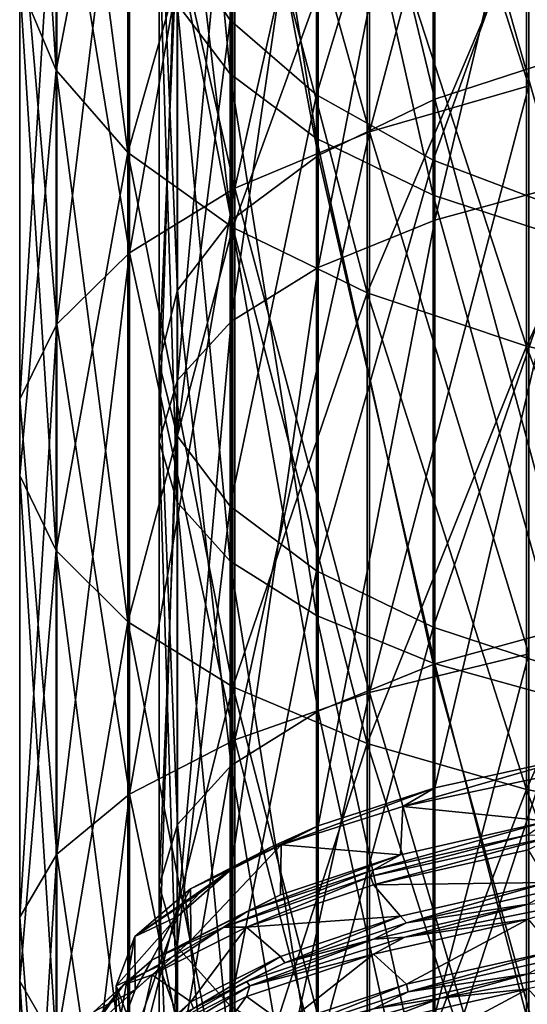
# Model space of a CAD drawing. Header units: millimetres. Extents: x -198 to 325, y 0 to 239.
# Tile 443 of 468: x 135 to 142, y 120 to 134. Entities that reach past the tile are written whole.
import ezdxf

# ---------------------------------------------------------------- set-up
doc = ezdxf.new("R2010")
doc.units = ezdxf.units.MM
doc.header["$LTSCALE"] = 65.185185
for name, color, linetype in [('659', 7, 'CONTINUOUS'), ('660', 7, 'CONTINUOUS'), ('681', 7, 'CONTINUOUS'), ('682', 7, 'CONTINUOUS'), ('694', 7, 'CONTINUOUS'), ('695', 7, 'CONTINUOUS'), ('696', 7, 'CONTINUOUS')]:
    doc.layers.add(name, color=color, linetype=linetype)

msp = doc.modelspace()

# ---------------------------------------------------------------- linework, layer by layer
at = {"layer": '659', "color": 7, "linetype": 'CONTINUOUS', "true_color": 0xe0f2ff}
for points in [[(142.803, 133.239, -0.666), (142.803, 140.957, 2.936), (140.827, 140.214, 4.368), (142.803, 133.239, -0.666)], [(137.247, 140.615, 214.058), (137.247, 133.919, 217.663), (137.985, 132.947, 215.419), (137.247, 140.615, 214.058)], [(137.985, 139.492, 211.886), (137.247, 140.615, 214.058), (137.985, 132.947, 215.419), (137.985, 139.492, 211.886)], [(137.985, 133.689, 16.953), (137.247, 134.813, 14.785), (137.985, 140.208, 20.536), (137.985, 133.689, 16.953)], [(137.985, 133.689, 16.953), (137.985, 140.208, 20.536), (139.185, 139.038, 22.459), (137.985, 133.689, 16.953)], [(140.827, 132.595, 0.814), (140.827, 140.214, 4.368), (139.205, 139.307, 6.116), (140.827, 132.595, 0.814)], [(140.827, 132.595, 0.814), (142.803, 133.239, -0.666), (140.827, 140.214, 4.368), (140.827, 132.595, 0.814)], [(137.985, 139.492, 211.886), (137.985, 132.947, 215.419), (139.185, 132.049, 213.352), (137.985, 139.492, 211.886)], [(139.185, 138.456, 209.884), (137.985, 139.492, 211.886), (139.185, 132.049, 213.352), (139.185, 138.456, 209.884)], [(139.205, 131.81, 2.62), (139.205, 139.307, 6.116), (137.998, 138.273, 8.111), (139.205, 131.81, 2.62)], [(139.205, 131.81, 2.62), (140.827, 132.595, 0.814), (139.205, 139.307, 6.116), (139.205, 131.81, 2.62)], [(142.803, 139.226, 229.927), (142.803, 131.454, 233.411), (140.827, 130.916, 231.887), (142.803, 139.226, 229.927)], [(140.827, 138.585, 228.444), (142.803, 139.226, 229.927), (140.827, 130.916, 231.887), (140.827, 138.585, 228.444)], [(139.185, 132.654, 18.952), (137.985, 133.689, 16.953), (139.185, 139.038, 22.459), (139.185, 132.654, 18.952)], [(139.185, 132.654, 18.952), (139.185, 139.038, 22.459), (140.802, 138.013, 24.145), (139.185, 132.654, 18.952)], [(140.827, 138.585, 228.444), (140.827, 130.916, 231.887), (139.205, 130.259, 230.029), (140.827, 138.585, 228.444)], [(139.205, 137.803, 226.635), (140.827, 138.585, 228.444), (139.205, 130.259, 230.029), (139.205, 137.803, 226.635)], [(139.185, 138.456, 209.884), (139.185, 132.049, 213.352), (140.802, 131.262, 211.539), (139.185, 138.456, 209.884)], [(140.802, 137.547, 208.13), (139.185, 138.456, 209.884), (140.802, 131.262, 211.539), (140.802, 137.547, 208.13)], [(137.998, 130.915, 4.681), (137.998, 138.273, 8.111), (137.254, 137.15, 10.277), (137.998, 130.915, 4.681)], [(137.998, 130.915, 4.681), (139.205, 131.81, 2.62), (137.998, 138.273, 8.111), (137.998, 130.915, 4.681)], [(140.802, 131.746, 20.704), (139.185, 132.654, 18.952), (140.802, 138.013, 24.145), (140.802, 131.746, 20.704)], [(140.802, 131.746, 20.704), (140.802, 138.013, 24.145), (142.773, 137.172, 25.529), (140.802, 131.746, 20.704)], [(139.205, 137.803, 226.635), (139.205, 130.259, 230.029), (137.998, 129.509, 227.907), (139.205, 137.803, 226.635)], [(137.998, 136.91, 224.57), (139.205, 137.803, 226.635), (137.998, 129.509, 227.907), (137.998, 136.91, 224.57)], [(140.802, 137.547, 208.13), (140.802, 131.262, 211.539), (142.773, 130.616, 210.052), (140.802, 137.547, 208.13)], [(142.773, 136.8, 206.691), (140.802, 137.547, 208.13), (142.773, 130.616, 210.052), (142.773, 136.8, 206.691)], [(137.254, 129.942, 6.919), (137.254, 137.15, 10.277), (137, 135.981, 12.531), (137.254, 129.942, 6.919)], [(137.254, 129.942, 6.919), (137.998, 130.915, 4.681), (137.254, 137.15, 10.277), (137.254, 129.942, 6.919)], [(142.773, 131.001, 22.142), (140.802, 131.746, 20.704), (142.773, 137.172, 25.529), (142.773, 131.001, 22.142)], [(137.998, 136.91, 224.57), (137.998, 129.509, 227.907), (137.254, 128.694, 225.604), (137.998, 136.91, 224.57)], [(137.254, 135.94, 222.328), (137.998, 136.91, 224.57), (137.254, 128.694, 225.604), (137.254, 135.94, 222.328)], [(137, 128.93, 9.247), (137.254, 129.942, 6.919), (137, 135.981, 12.531), (137, 128.93, 9.247)], [(137, 128.93, 9.247), (137, 135.981, 12.531), (137.247, 134.813, 14.785), (137, 128.93, 9.247)], [(137.254, 135.94, 222.328), (137.254, 128.694, 225.604), (137, 127.846, 223.208), (137.254, 135.94, 222.328)], [(137, 134.93, 219.996), (137.254, 135.94, 222.328), (137, 127.846, 223.208), (137, 134.93, 219.996)], [(137, 134.93, 219.996), (137, 127.846, 223.208), (137.247, 126.997, 220.812), (137, 134.93, 219.996)], [(137.247, 133.919, 217.663), (137, 134.93, 219.996), (137.247, 126.997, 220.812), (137.247, 133.919, 217.663)], [(137.247, 127.918, 11.576), (137, 128.93, 9.247), (137.247, 134.813, 14.785), (137.247, 127.918, 11.576)], [(137.247, 127.918, 11.576), (137.247, 134.813, 14.785), (137.985, 133.689, 16.953), (137.247, 127.918, 11.576)], [(137.247, 133.919, 217.663), (137.247, 126.997, 220.812), (137.985, 126.179, 218.507), (137.247, 133.919, 217.663)], [(137.985, 132.947, 215.419), (137.247, 133.919, 217.663), (137.985, 126.179, 218.507), (137.985, 132.947, 215.419)], [(137.985, 126.945, 13.815), (137.247, 127.918, 11.576), (137.985, 133.689, 16.953), (137.985, 126.945, 13.815)], [(137.985, 126.945, 13.815), (137.985, 133.689, 16.953), (139.185, 132.654, 18.952), (137.985, 126.945, 13.815)], [(142.803, 125.296, -3.741), (142.803, 133.239, -0.666), (140.827, 132.595, 0.814), (142.803, 125.296, -3.741)], [(137.985, 132.947, 215.419), (137.985, 126.179, 218.507), (139.185, 125.425, 216.383), (137.985, 132.947, 215.419)], [(139.185, 132.049, 213.352), (137.985, 132.947, 215.419), (139.185, 125.425, 216.383), (139.185, 132.049, 213.352)], [(139.185, 126.048, 15.88), (137.985, 126.945, 13.815), (139.185, 132.654, 18.952), (139.185, 126.048, 15.88)], [(139.185, 126.048, 15.88), (139.185, 132.654, 18.952), (140.802, 131.746, 20.704), (139.185, 126.048, 15.88)], [(140.827, 124.756, -2.22), (140.827, 132.595, 0.814), (139.205, 131.81, 2.62), (140.827, 124.756, -2.22)], [(140.827, 124.756, -2.22), (142.803, 125.296, -3.741), (140.827, 132.595, 0.814), (140.827, 124.756, -2.22)], [(139.185, 132.049, 213.352), (139.185, 125.425, 216.383), (140.802, 124.764, 214.521), (139.185, 132.049, 213.352)], [(140.802, 131.262, 211.539), (139.185, 132.049, 213.352), (140.802, 124.764, 214.521), (140.802, 131.262, 211.539)], [(139.205, 124.096, -0.366), (139.205, 131.81, 2.62), (137.998, 130.915, 4.681), (139.205, 124.096, -0.366)], [(139.205, 124.096, -0.366), (140.827, 124.756, -2.22), (139.205, 131.81, 2.62), (139.205, 124.096, -0.366)], [(140.802, 125.262, 17.69), (139.185, 126.048, 15.88), (140.802, 131.746, 20.704), (140.802, 125.262, 17.69)], [(140.802, 125.262, 17.69), (140.802, 131.746, 20.704), (142.773, 131.001, 22.142), (140.802, 125.262, 17.69)], [(140.827, 130.916, 231.887), (142.803, 131.454, 233.411), (140.828, 123.033, 234.808), (140.827, 130.916, 231.887)], [(142.803, 131.454, 233.411), (142.783, 123.462, 236.351), (140.828, 123.033, 234.808), (142.803, 131.454, 233.411)], [(140.802, 131.262, 211.539), (140.802, 124.764, 214.521), (142.773, 124.22, 212.993), (140.802, 131.262, 211.539)], [(142.773, 130.616, 210.052), (140.802, 131.262, 211.539), (142.773, 124.22, 212.993), (142.773, 130.616, 210.052)], [(142.773, 124.617, 19.175), (140.802, 125.262, 17.69), (142.773, 131.001, 22.142), (142.773, 124.617, 19.175)], [(137.998, 123.343, 1.752), (137.998, 130.915, 4.681), (137.254, 129.942, 6.919), (137.998, 123.343, 1.752)], [(137.998, 123.343, 1.752), (139.205, 124.096, -0.366), (137.998, 130.915, 4.681), (137.998, 123.343, 1.752)], [(140.827, 130.916, 231.887), (140.828, 123.033, 234.808), (139.205, 122.505, 232.909), (140.827, 130.916, 231.887)], [(139.205, 130.259, 230.029), (140.827, 130.916, 231.887), (139.205, 122.505, 232.909), (139.205, 130.259, 230.029)], [(139.205, 130.259, 230.029), (139.205, 122.505, 232.909), (137.998, 121.901, 230.741), (139.205, 130.259, 230.029)], [(137.998, 129.509, 227.907), (139.205, 130.259, 230.029), (137.998, 121.901, 230.741), (137.998, 129.509, 227.907)], [(137.254, 122.525, 4.051), (137.254, 129.942, 6.919), (137, 128.93, 9.247), (137.254, 122.525, 4.051)], [(137.254, 122.525, 4.051), (137.998, 123.343, 1.752), (137.254, 129.942, 6.919), (137.254, 122.525, 4.051)], [(137.998, 129.509, 227.907), (137.998, 121.901, 230.741), (137.254, 121.245, 228.387), (137.998, 129.509, 227.907)], [(137.254, 128.694, 225.604), (137.998, 129.509, 227.907), (137.254, 121.245, 228.387), (137.254, 128.694, 225.604)], [(137, 121.675, 6.443), (137.254, 122.525, 4.051), (137, 128.93, 9.247), (137, 121.675, 6.443)], [(137, 121.675, 6.443), (137, 128.93, 9.247), (137.247, 127.918, 11.576), (137, 121.675, 6.443)], [(137.254, 128.694, 225.604), (137.254, 121.245, 228.387), (137, 120.563, 225.939), (137.254, 128.694, 225.604)], [(137.254, 128.694, 225.604), (137, 120.563, 225.939), (137, 127.846, 223.208), (137.254, 128.694, 225.604)], [(137.247, 120.824, 8.835), (137, 121.675, 6.443), (137.247, 127.918, 11.576), (137.247, 120.824, 8.835)], [(137, 127.846, 223.208), (137, 120.563, 225.939), (137.247, 119.879, 223.49), (137, 127.846, 223.208)], [(137.247, 126.997, 220.812), (137, 127.846, 223.208), (137.247, 119.879, 223.49), (137.247, 126.997, 220.812)], [(137.247, 120.824, 8.835), (137.247, 127.918, 11.576), (137.985, 126.945, 13.815), (137.247, 120.824, 8.835)], [(137.247, 126.997, 220.812), (137.247, 119.879, 223.49), (137.985, 119.22, 221.134), (137.247, 126.997, 220.812)], [(137.247, 126.997, 220.812), (137.985, 119.22, 221.134), (137.985, 126.179, 218.507), (137.247, 126.997, 220.812)], [(137.985, 120.006, 11.136), (137.247, 120.824, 8.835), (137.985, 126.945, 13.815), (137.985, 120.006, 11.136)], [(137.985, 120.006, 11.136), (137.985, 126.945, 13.815), (139.185, 126.048, 15.88), (137.985, 120.006, 11.136)], [(137.985, 126.179, 218.507), (137.985, 119.22, 221.134), (139.198, 118.608, 218.945), (137.985, 126.179, 218.507)], [(137.985, 126.179, 218.507), (139.198, 118.608, 218.945), (139.185, 125.425, 216.383), (137.985, 126.179, 218.507)], [(139.185, 119.253, 13.257), (137.985, 120.006, 11.136), (139.185, 126.048, 15.88), (139.185, 119.253, 13.257)], [(139.185, 119.253, 13.257), (139.185, 126.048, 15.88), (140.802, 125.262, 17.69), (139.185, 119.253, 13.257)], [(139.185, 125.425, 216.383), (139.198, 118.608, 218.945), (140.802, 118.08, 217.061), (139.185, 125.425, 216.383)], [(140.802, 124.764, 214.521), (139.185, 125.425, 216.383), (140.802, 118.08, 217.061), (140.802, 124.764, 214.521)], [(140.802, 118.592, 15.116), (139.185, 119.253, 13.257), (140.802, 125.262, 17.69), (140.802, 118.592, 15.116)], [(140.802, 118.592, 15.116), (140.802, 125.262, 17.69), (142.773, 124.617, 19.175), (140.802, 118.592, 15.116)], [(142.803, 117.166, -6.276), (142.803, 125.296, -3.741), (140.827, 124.756, -2.22), (142.803, 117.166, -6.276)], [(140.827, 116.73, -4.722), (140.827, 124.756, -2.22), (139.205, 124.096, -0.366), (140.827, 116.73, -4.722)], [(140.802, 124.764, 214.521), (140.802, 118.08, 217.061), (142.773, 117.642, 215.499), (140.802, 124.764, 214.521)], [(140.802, 124.764, 214.521), (142.773, 117.642, 215.499), (142.773, 124.22, 212.993), (140.802, 124.764, 214.521)], [(140.827, 116.73, -4.722), (142.803, 117.166, -6.276), (140.827, 124.756, -2.22), (140.827, 116.73, -4.722)], [(142.773, 118.049, 16.642), (140.802, 118.592, 15.116), (142.773, 124.617, 19.175), (142.773, 118.049, 16.642)], [(139.205, 116.198, -2.827), (139.205, 124.096, -0.366), (137.998, 123.343, 1.752), (139.205, 116.198, -2.827)], [(139.205, 116.198, -2.827), (140.827, 116.73, -4.722), (139.205, 124.096, -0.366), (139.205, 116.198, -2.827)], [(137.998, 115.592, -0.663), (137.998, 123.343, 1.752), (137.254, 122.525, 4.051), (137.998, 115.592, -0.663)], [(137.998, 115.592, -0.663), (139.205, 116.198, -2.827), (137.998, 123.343, 1.752), (137.998, 115.592, -0.663)], [(137.254, 114.933, 1.687), (137.254, 122.525, 4.051), (137, 121.675, 6.443), (137.254, 114.933, 1.687)], [(137.254, 114.933, 1.687), (137.998, 115.592, -0.663), (137.254, 122.525, 4.051), (137.254, 114.933, 1.687)], [(139.205, 122.505, 232.909), (138.557, 122.216, 231.872), (137.998, 121.901, 230.741), (139.205, 122.505, 232.909)], [(137.998, 121.901, 230.741), (137.564, 121.576, 229.575), (137.254, 121.245, 228.387), (137.998, 121.901, 230.741)], [(137, 114.248, 4.131), (137.254, 114.933, 1.687), (137, 121.675, 6.443), (137, 114.248, 4.131)], [(137, 114.248, 4.131), (137, 121.675, 6.443), (137.247, 120.824, 8.835), (137, 114.248, 4.131)], [(137.247, 113.563, 6.576), (137, 114.248, 4.131), (137.247, 120.824, 8.835), (137.247, 113.563, 6.576)], [(137.247, 113.563, 6.576), (137.247, 120.824, 8.835), (137.985, 120.006, 11.136), (137.247, 113.563, 6.576)]]:
    msp.add_3dface(points, dxfattribs=at)
at = {"layer": '660', "color": 7, "linetype": 'CONTINUOUS', "true_color": 0xe0f2ff}
for points in [[(135.062, 134.202, 218.813), (135.062, 140.818, 215.277), (135.568, 132.997, 216.37), (135.062, 134.202, 218.813)], [(135.568, 132.997, 216.37), (135.062, 140.818, 215.277), (135.568, 139.456, 212.918), (135.568, 132.997, 216.37)], [(142.134, 132.779, 234.97), (142.134, 140.454, 231.492), (139.919, 132.142, 233.432), (142.134, 132.779, 234.97)], [(139.919, 132.142, 233.432), (142.134, 140.454, 231.492), (139.919, 139.718, 229.999), (139.919, 132.142, 233.432)], [(142.134, 140.454, 0.508), (142.134, 132.779, -2.97), (139.919, 139.718, 2.001), (142.134, 140.454, 0.508)], [(139.919, 132.142, 233.432), (139.919, 139.718, 229.999), (138.048, 131.36, 231.544), (139.919, 132.142, 233.432)], [(138.048, 131.36, 231.544), (139.919, 139.718, 229.999), (138.048, 138.814, 228.166), (138.048, 131.36, 231.544)], [(139.919, 139.718, 2.001), (139.919, 132.142, -1.432), (138.048, 138.814, 3.834), (139.919, 139.718, 2.001)], [(139.919, 139.718, 2.001), (142.134, 132.779, -2.97), (139.919, 132.142, -1.432), (139.919, 139.718, 2.001)], [(135.568, 139.456, 19.082), (135.062, 134.202, 13.187), (135.568, 132.997, 15.63), (135.568, 139.456, 19.082)], [(135.568, 132.997, 216.37), (135.568, 139.456, 212.918), (136.566, 131.854, 214.052), (135.568, 132.997, 216.37)], [(136.566, 131.854, 214.052), (135.568, 139.456, 212.918), (136.566, 138.163, 210.679), (136.566, 131.854, 214.052)], [(135.568, 139.456, 19.082), (135.568, 132.997, 15.63), (136.566, 138.163, 21.321), (135.568, 139.456, 19.082)], [(138.048, 131.36, 231.544), (138.048, 138.814, 228.166), (136.585, 130.459, 229.37), (138.048, 131.36, 231.544)], [(136.585, 130.459, 229.37), (138.048, 138.814, 228.166), (136.585, 137.774, 226.056), (136.585, 130.459, 229.37)], [(138.048, 138.814, 3.834), (138.048, 131.36, 0.456), (136.585, 137.774, 5.944), (138.048, 138.814, 3.834)], [(138.048, 138.814, 3.834), (139.919, 132.142, -1.432), (138.048, 131.36, 0.456), (138.048, 138.814, 3.834)], [(136.566, 138.163, 21.321), (135.568, 132.997, 15.63), (136.566, 131.854, 17.948), (136.566, 138.163, 21.321)], [(136.566, 131.854, 214.052), (136.566, 138.163, 210.679), (138.023, 130.811, 211.938), (136.566, 131.854, 214.052)], [(138.023, 130.811, 211.938), (136.566, 138.163, 210.679), (138.023, 136.985, 208.638), (138.023, 130.811, 211.938)], [(136.566, 138.163, 21.321), (136.566, 131.854, 17.948), (138.023, 136.985, 23.362), (136.566, 138.163, 21.321)], [(136.585, 130.459, 229.37), (136.585, 137.774, 226.056), (135.579, 129.471, 226.985), (136.585, 130.459, 229.37)], [(135.579, 129.471, 226.985), (136.585, 137.774, 226.056), (135.579, 136.632, 223.74), (135.579, 129.471, 226.985)], [(136.585, 137.774, 5.944), (136.585, 130.459, 2.63), (135.579, 136.632, 8.26), (136.585, 137.774, 5.944)], [(136.585, 137.774, 5.944), (138.048, 131.36, 0.456), (136.585, 130.459, 2.63), (136.585, 137.774, 5.944)], [(138.023, 136.985, 23.362), (136.566, 131.854, 17.948), (138.023, 130.811, 20.062), (138.023, 136.985, 23.362)], [(138.023, 130.811, 211.938), (138.023, 136.985, 208.638), (139.888, 129.905, 210.1), (138.023, 130.811, 211.938)], [(139.888, 129.905, 210.1), (138.023, 136.985, 208.638), (139.888, 135.96, 206.864), (139.888, 129.905, 210.1)], [(138.023, 136.985, 23.362), (138.023, 130.811, 20.062), (139.888, 135.96, 25.136), (138.023, 136.985, 23.362)], [(135.579, 129.471, 226.985), (135.579, 136.632, 223.74), (135.066, 128.429, 224.469), (135.579, 129.471, 226.985)], [(135.066, 128.429, 224.469), (135.579, 136.632, 223.74), (135.066, 135.427, 221.298), (135.066, 128.429, 224.469)], [(135.579, 136.632, 8.26), (135.579, 129.471, 5.015), (135.066, 135.427, 10.702), (135.579, 136.632, 8.26)], [(135.579, 136.632, 8.26), (136.585, 130.459, 2.63), (135.579, 129.471, 5.015), (135.579, 136.632, 8.26)], [(139.888, 135.96, 25.136), (138.023, 130.811, 20.062), (139.888, 129.905, 21.9), (139.888, 135.96, 25.136)], [(139.888, 129.905, 210.1), (139.888, 135.96, 206.864), (142.099, 129.166, 208.602), (139.888, 129.905, 210.1)], [(142.099, 129.166, 208.602), (139.888, 135.96, 206.864), (142.099, 135.125, 205.417), (142.099, 129.166, 208.602)], [(139.888, 135.96, 25.136), (139.888, 129.905, 21.9), (142.099, 135.125, 26.583), (139.888, 135.96, 25.136)], [(135.066, 128.429, 224.469), (135.066, 135.427, 221.298), (135.062, 127.369, 221.909), (135.066, 128.429, 224.469)], [(135.062, 127.369, 221.909), (135.066, 135.427, 221.298), (135.062, 134.202, 218.813), (135.062, 127.369, 221.909)], [(135.066, 135.427, 10.702), (135.066, 128.429, 7.531), (135.062, 134.202, 13.187), (135.066, 135.427, 10.702)], [(135.066, 135.427, 10.702), (135.579, 129.471, 5.015), (135.066, 128.429, 7.531), (135.066, 135.427, 10.702)], [(142.099, 135.125, 26.583), (139.888, 129.905, 21.9), (142.099, 129.166, 23.398), (142.099, 135.125, 26.583)], [(142.099, 129.166, 208.602), (142.099, 135.125, 205.417), (144.579, 128.62, 207.494), (142.099, 129.166, 208.602)], [(144.579, 128.62, 207.494), (142.099, 135.125, 205.417), (144.579, 134.507, 204.347), (144.579, 128.62, 207.494)], [(142.099, 135.125, 26.583), (142.099, 129.166, 23.398), (144.579, 134.507, 27.653), (142.099, 135.125, 26.583)], [(144.579, 134.507, 27.653), (142.099, 129.166, 23.398), (144.579, 128.62, 24.506), (144.579, 134.507, 27.653)], [(135.062, 134.202, 13.187), (135.066, 128.429, 7.531), (135.062, 127.369, 10.091), (135.062, 134.202, 13.187)], [(135.062, 127.369, 221.909), (135.062, 134.202, 218.813), (135.568, 126.327, 219.392), (135.062, 127.369, 221.909)], [(135.568, 126.327, 219.392), (135.062, 134.202, 218.813), (135.568, 132.997, 216.37), (135.568, 126.327, 219.392)], [(135.062, 134.202, 13.187), (135.062, 127.369, 10.091), (135.568, 132.997, 15.63), (135.062, 134.202, 13.187)], [(135.568, 132.997, 15.63), (135.062, 127.369, 10.091), (135.568, 126.327, 12.608), (135.568, 132.997, 15.63)], [(135.568, 126.327, 219.392), (135.568, 132.997, 216.37), (136.566, 125.337, 217.004), (135.568, 126.327, 219.392)], [(136.566, 125.337, 217.004), (135.568, 132.997, 216.37), (136.566, 131.854, 214.052), (136.566, 125.337, 217.004)], [(135.568, 132.997, 15.63), (135.568, 126.327, 12.608), (136.566, 131.854, 17.948), (135.568, 132.997, 15.63)], [(142.134, 124.892, 237.938), (142.134, 132.779, 234.97), (139.919, 124.357, 236.362), (142.134, 124.892, 237.938)], [(139.919, 124.357, 236.362), (142.134, 132.779, 234.97), (139.919, 132.142, 233.432), (139.919, 124.357, 236.362)], [(142.134, 132.779, -2.97), (142.134, 124.892, -5.938), (139.919, 132.142, -1.432), (142.134, 132.779, -2.97)], [(139.919, 124.357, 236.362), (139.919, 132.142, 233.432), (138.048, 123.7, 234.427), (139.919, 124.357, 236.362)], [(138.048, 123.7, 234.427), (139.919, 132.142, 233.432), (138.048, 131.36, 231.544), (138.048, 123.7, 234.427)], [(139.919, 132.142, -1.432), (139.919, 124.357, -4.362), (138.048, 131.36, 0.456), (139.919, 132.142, -1.432)], [(139.919, 132.142, -1.432), (142.134, 124.892, -5.938), (139.919, 124.357, -4.362), (139.919, 132.142, -1.432)], [(136.566, 131.854, 17.948), (135.568, 126.327, 12.608), (136.566, 125.337, 14.996), (136.566, 131.854, 17.948)], [(136.566, 125.337, 217.004), (136.566, 131.854, 214.052), (138.023, 124.435, 214.827), (136.566, 125.337, 217.004)], [(138.023, 124.435, 214.827), (136.566, 131.854, 214.052), (138.023, 130.811, 211.938), (138.023, 124.435, 214.827)], [(136.566, 131.854, 17.948), (136.566, 125.337, 14.996), (138.023, 130.811, 20.062), (136.566, 131.854, 17.948)], [(138.048, 123.7, 234.427), (138.048, 131.36, 231.544), (136.585, 122.944, 232.199), (138.048, 123.7, 234.427)], [(136.585, 122.944, 232.199), (138.048, 131.36, 231.544), (136.585, 130.459, 229.37), (136.585, 122.944, 232.199)], [(138.048, 131.36, 0.456), (138.048, 123.7, -2.427), (136.585, 130.459, 2.63), (138.048, 131.36, 0.456)], [(138.048, 131.36, 0.456), (139.919, 124.357, -4.362), (138.048, 123.7, -2.427), (138.048, 131.36, 0.456)], [(138.023, 130.811, 20.062), (136.566, 125.337, 14.996), (138.023, 124.435, 17.173), (138.023, 130.811, 20.062)], [(138.023, 124.435, 214.827), (138.023, 130.811, 211.938), (139.888, 123.651, 212.934), (138.023, 124.435, 214.827)], [(139.888, 123.651, 212.934), (138.023, 130.811, 211.938), (139.888, 129.905, 210.1), (139.888, 123.651, 212.934)], [(138.023, 130.811, 20.062), (138.023, 124.435, 17.173), (139.888, 129.905, 21.9), (138.023, 130.811, 20.062)], [(136.585, 122.944, 232.199), (136.585, 130.459, 229.37), (135.579, 122.114, 229.754), (136.585, 122.944, 232.199)], [(135.579, 122.114, 229.754), (136.585, 130.459, 229.37), (135.579, 129.471, 226.985), (135.579, 122.114, 229.754)], [(136.585, 130.459, 2.63), (136.585, 122.944, -0.199), (135.579, 129.471, 5.015), (136.585, 130.459, 2.63)], [(136.585, 130.459, 2.63), (138.048, 123.7, -2.427), (136.585, 122.944, -0.199), (136.585, 130.459, 2.63)], [(139.888, 129.905, 21.9), (138.023, 124.435, 17.173), (139.888, 123.651, 19.066), (139.888, 129.905, 21.9)], [(139.888, 123.651, 212.934), (139.888, 129.905, 210.1), (142.099, 123.012, 211.39), (139.888, 123.651, 212.934)], [(142.099, 123.012, 211.39), (139.888, 129.905, 210.1), (142.099, 129.166, 208.602), (142.099, 123.012, 211.39)], [(139.888, 129.905, 21.9), (139.888, 123.651, 19.066), (142.099, 129.166, 23.398), (139.888, 129.905, 21.9)], [(135.579, 122.114, 229.754), (135.579, 129.471, 226.985), (135.066, 121.239, 227.175), (135.579, 122.114, 229.754)], [(135.066, 121.239, 227.175), (135.579, 129.471, 226.985), (135.066, 128.429, 224.469), (135.066, 121.239, 227.175)], [(135.579, 129.471, 5.015), (135.579, 122.114, 2.246), (135.066, 128.429, 7.531), (135.579, 129.471, 5.015)], [(135.579, 129.471, 5.015), (136.585, 122.944, -0.199), (135.579, 122.114, 2.246), (135.579, 129.471, 5.015)], [(142.099, 129.166, 23.398), (139.888, 123.651, 19.066), (142.099, 123.012, 20.61), (142.099, 129.166, 23.398)], [(142.099, 123.012, 211.39), (142.099, 129.166, 208.602), (144.579, 122.539, 210.249), (142.099, 123.012, 211.39)], [(144.579, 122.539, 210.249), (142.099, 129.166, 208.602), (144.579, 128.62, 207.494), (144.579, 122.539, 210.249)], [(142.099, 129.166, 23.398), (142.099, 123.012, 20.61), (144.579, 128.62, 24.506), (142.099, 129.166, 23.398)], [(144.579, 128.62, 24.506), (142.099, 123.012, 20.61), (144.579, 122.539, 21.751), (144.579, 128.62, 24.506)], [(135.066, 121.239, 227.175), (135.066, 128.429, 224.469), (135.062, 120.348, 224.552), (135.066, 121.239, 227.175)], [(135.062, 120.348, 224.552), (135.066, 128.429, 224.469), (135.062, 127.369, 221.909), (135.062, 120.348, 224.552)], [(135.066, 128.429, 7.531), (135.066, 121.239, 4.825), (135.062, 127.369, 10.091), (135.066, 128.429, 7.531)], [(135.066, 128.429, 7.531), (135.579, 122.114, 2.246), (135.066, 121.239, 4.825), (135.066, 128.429, 7.531)], [(135.062, 127.369, 10.091), (135.066, 121.239, 4.825), (135.062, 120.348, 7.448), (135.062, 127.369, 10.091)], [(135.062, 120.348, 224.552), (135.062, 127.369, 221.909), (135.568, 119.473, 221.972), (135.062, 120.348, 224.552)], [(135.568, 119.473, 221.972), (135.062, 127.369, 221.909), (135.568, 126.327, 219.392), (135.568, 119.473, 221.972)], [(135.062, 127.369, 10.091), (135.062, 120.348, 7.448), (135.568, 126.327, 12.608), (135.062, 127.369, 10.091)], [(135.568, 126.327, 12.608), (135.062, 120.348, 7.448), (135.568, 119.473, 10.028), (135.568, 126.327, 12.608)], [(135.568, 119.473, 221.972), (135.568, 126.327, 219.392), (136.566, 118.642, 219.524), (135.568, 119.473, 221.972)], [(136.566, 118.642, 219.524), (135.568, 126.327, 219.392), (136.566, 125.337, 217.004), (136.566, 118.642, 219.524)], [(135.568, 126.327, 12.608), (135.568, 119.473, 10.028), (136.566, 125.337, 14.996), (135.568, 126.327, 12.608)], [(136.566, 125.337, 14.996), (135.568, 119.473, 10.028), (136.566, 118.642, 12.476), (136.566, 125.337, 14.996)], [(136.566, 118.642, 219.524), (136.566, 125.337, 217.004), (138.023, 117.884, 217.292), (136.566, 118.642, 219.524)], [(138.023, 117.884, 217.292), (136.566, 125.337, 217.004), (138.023, 124.435, 214.827), (138.023, 117.884, 217.292)], [(136.566, 125.337, 14.996), (136.566, 118.642, 12.476), (138.023, 124.435, 17.173), (136.566, 125.337, 14.996)], [(142.134, 116.829, 240.384), (142.134, 124.892, 237.938), (139.919, 116.398, 238.776), (142.134, 116.829, 240.384)], [(139.919, 116.398, 238.776), (142.134, 124.892, 237.938), (139.919, 124.357, 236.362), (139.919, 116.398, 238.776)], [(142.134, 124.892, -5.938), (142.134, 116.829, -8.384), (139.919, 124.357, -4.362), (142.134, 124.892, -5.938)], [(138.023, 124.435, 17.173), (136.566, 118.642, 12.476), (138.023, 117.884, 14.708), (138.023, 124.435, 17.173)], [(138.023, 117.884, 217.292), (138.023, 124.435, 214.827), (139.888, 117.226, 215.352), (138.023, 117.884, 217.292)], [(139.888, 117.226, 215.352), (138.023, 124.435, 214.827), (139.888, 123.651, 212.934), (139.888, 117.226, 215.352)], [(138.023, 124.435, 17.173), (138.023, 117.884, 14.708), (139.888, 123.651, 19.066), (138.023, 124.435, 17.173)], [(139.919, 116.398, 238.776), (139.919, 124.357, 236.362), (138.048, 115.869, 236.802), (139.919, 116.398, 238.776)], [(138.048, 115.869, 236.802), (139.919, 124.357, 236.362), (138.048, 123.7, 234.427), (138.048, 115.869, 236.802)], [(139.919, 124.357, -4.362), (139.919, 116.398, -6.776), (138.048, 123.7, -2.427), (139.919, 124.357, -4.362)], [(139.919, 124.357, -4.362), (142.134, 116.829, -8.384), (139.919, 116.398, -6.776), (139.919, 124.357, -4.362)], [(138.048, 115.869, 236.802), (138.048, 123.7, 234.427), (136.585, 115.26, 234.53), (138.048, 115.869, 236.802)], [(136.585, 115.26, 234.53), (138.048, 123.7, 234.427), (136.585, 122.944, 232.199), (136.585, 115.26, 234.53)], [(138.048, 123.7, -2.427), (138.048, 115.869, -4.802), (136.585, 122.944, -0.199), (138.048, 123.7, -2.427)], [(139.888, 123.651, 19.066), (138.023, 117.884, 14.708), (139.888, 117.226, 16.648), (139.888, 123.651, 19.066)], [(138.048, 123.7, -2.427), (139.919, 116.398, -6.776), (138.048, 115.869, -4.802), (138.048, 123.7, -2.427)], [(139.888, 117.226, 215.352), (139.888, 123.651, 212.934), (142.099, 116.689, 213.77), (139.888, 117.226, 215.352)], [(142.099, 116.689, 213.77), (139.888, 123.651, 212.934), (142.099, 123.012, 211.39), (142.099, 116.689, 213.77)], [(139.888, 123.651, 19.066), (139.888, 117.226, 16.648), (142.099, 123.012, 20.61), (139.888, 123.651, 19.066)], [(136.585, 115.26, 234.53), (136.585, 122.944, 232.199), (135.579, 114.592, 232.036), (136.585, 115.26, 234.53)], [(135.579, 114.592, 232.036), (136.585, 122.944, 232.199), (135.579, 122.114, 229.754), (135.579, 114.592, 232.036)], [(136.585, 122.944, -0.199), (136.585, 115.26, -2.53), (135.579, 122.114, 2.246), (136.585, 122.944, -0.199)], [(136.585, 122.944, -0.199), (138.048, 115.869, -4.802), (136.585, 115.26, -2.53), (136.585, 122.944, -0.199)], [(142.099, 123.012, 20.61), (139.888, 117.226, 16.648), (142.099, 116.689, 18.23), (142.099, 123.012, 20.61)], [(142.099, 116.689, 213.77), (142.099, 123.012, 211.39), (144.579, 116.291, 212.6), (142.099, 116.689, 213.77)], [(144.579, 116.291, 212.6), (142.099, 123.012, 211.39), (144.579, 122.539, 210.249), (144.579, 116.291, 212.6)], [(142.099, 123.012, 20.61), (142.099, 116.689, 18.23), (144.579, 122.539, 21.751), (142.099, 123.012, 20.61)], [(144.579, 122.539, 21.751), (142.099, 116.689, 18.23), (144.579, 116.291, 19.4), (144.579, 122.539, 21.751)], [(135.579, 114.592, 232.036), (135.579, 122.114, 229.754), (135.066, 113.887, 229.406), (135.579, 114.592, 232.036)], [(135.066, 113.887, 229.406), (135.579, 122.114, 229.754), (135.066, 121.239, 227.175), (135.066, 113.887, 229.406)], [(135.579, 122.114, 2.246), (135.579, 114.592, -0.036), (135.066, 121.239, 4.825), (135.579, 122.114, 2.246)], [(135.579, 122.114, 2.246), (136.585, 115.26, -2.53), (135.579, 114.592, -0.036), (135.579, 122.114, 2.246)], [(135.066, 113.887, 229.406), (135.066, 121.239, 227.175), (135.062, 113.17, 226.729), (135.066, 113.887, 229.406)], [(135.062, 113.17, 226.729), (135.066, 121.239, 227.175), (135.062, 120.348, 224.552), (135.062, 113.17, 226.729)], [(135.066, 121.239, 4.825), (135.066, 113.887, 2.594), (135.062, 120.348, 7.448), (135.066, 121.239, 4.825)], [(135.066, 121.239, 4.825), (135.579, 114.592, -0.036), (135.066, 113.887, 2.594), (135.066, 121.239, 4.825)], [(135.062, 120.348, 7.448), (135.066, 113.887, 2.594), (135.062, 113.17, 5.271), (135.062, 120.348, 7.448)], [(135.062, 113.17, 226.729), (135.062, 120.348, 224.552), (135.568, 112.465, 224.098), (135.062, 113.17, 226.729)], [(135.568, 112.465, 224.098), (135.062, 120.348, 224.552), (135.568, 119.473, 221.972), (135.568, 112.465, 224.098)], [(135.062, 120.348, 7.448), (135.062, 113.17, 5.271), (135.568, 119.473, 10.028), (135.062, 120.348, 7.448)]]:
    msp.add_3dface(points, dxfattribs=at)
at = {"layer": '681', "color": 7, "linetype": 'CONTINUOUS', "true_color": 0xe0f2ff}
for points in [[(140.383, 122.773, 235.525), (142.444, 123.211, 237.158), (142.398, 122.572, 237.297), (140.383, 122.773, 235.525)], [(138.692, 122.24, 233.534), (140.383, 122.773, 235.525), (140.349, 122.104, 235.669), (138.692, 122.24, 233.534)], [(140.349, 122.104, 235.669), (140.383, 122.773, 235.525), (142.398, 122.572, 237.297), (140.349, 122.104, 235.669)], [(137.435, 121.632, 231.263), (138.692, 122.24, 233.534), (137.441, 120.915, 231.47), (137.435, 121.632, 231.263)], [(137.441, 120.915, 231.47), (138.692, 122.24, 233.534), (138.685, 121.546, 233.709), (137.441, 120.915, 231.47)], [(138.685, 121.546, 233.709), (138.692, 122.24, 233.534), (140.349, 122.104, 235.669), (138.685, 121.546, 233.709)], [(140.349, 121.25, 235.897), (142.398, 121.719, 237.526), (140.434, 121.161, 236.009), (140.349, 121.25, 235.897)], [(140.434, 121.161, 236.009), (142.398, 121.719, 237.526), (142.489, 121.623, 237.615), (140.434, 121.161, 236.009)], [(136.661, 120.971, 228.798), (137.435, 121.632, 231.263), (136.668, 120.23, 229.033), (136.661, 120.971, 228.798)], [(136.668, 120.23, 229.033), (137.435, 121.632, 231.263), (137.441, 120.915, 231.47), (136.668, 120.23, 229.033)], [(138.685, 120.693, 233.937), (140.349, 121.25, 235.897), (138.744, 120.605, 234.052), (138.685, 120.693, 233.937)], [(138.744, 120.605, 234.052), (140.349, 121.25, 235.897), (140.434, 121.161, 236.009), (138.744, 120.605, 234.052)], [(136.4, 120.284, 226.236), (136.661, 120.971, 228.798), (136.4, 119.518, 226.499), (136.4, 120.284, 226.236)], [(136.4, 119.518, 226.499), (136.661, 120.971, 228.798), (136.668, 120.23, 229.033), (136.4, 119.518, 226.499)], [(140.434, 120.307, 236.237), (142.489, 120.77, 237.843), (140.456, 120.201, 236.288), (140.434, 120.307, 236.237)], [(140.456, 120.201, 236.288), (142.489, 120.77, 237.843), (142.508, 120.661, 237.886), (140.456, 120.201, 236.288)], [(137.441, 120.061, 231.699), (138.685, 120.693, 233.937), (137.476, 119.971, 231.808), (137.441, 120.061, 231.699)], [(137.476, 119.971, 231.808), (138.685, 120.693, 233.937), (138.744, 120.605, 234.052), (137.476, 119.971, 231.808)], [(138.744, 119.751, 234.281), (140.434, 120.307, 236.237), (138.753, 119.642, 234.323), (138.744, 119.751, 234.281)], [(138.753, 119.642, 234.323), (140.434, 120.307, 236.237), (140.456, 120.201, 236.288), (138.753, 119.642, 234.323)], [(136.661, 119.598, 223.673), (136.4, 120.284, 226.236), (136.648, 118.805, 223.956), (136.661, 119.598, 223.673)], [(136.648, 118.805, 223.956), (136.4, 120.284, 226.236), (136.4, 119.518, 226.499), (136.648, 118.805, 223.956)], [(136.668, 119.376, 229.262), (137.441, 120.061, 231.699), (136.689, 119.291, 229.388), (136.668, 119.376, 229.262)], [(136.689, 119.291, 229.388), (137.441, 120.061, 231.699), (137.476, 119.971, 231.808), (136.689, 119.291, 229.388)]]:
    msp.add_3dface(points, dxfattribs=at)
at = {"layer": '682', "color": 7, "linetype": 'CONTINUOUS', "true_color": 0xe0f2ff}
for points in [[(142.783, 123.462, 236.351), (142.444, 123.211, 237.158), (140.383, 122.773, 235.525), (142.783, 123.462, 236.351)], [(140.828, 123.033, 234.808), (142.783, 123.462, 236.351), (140.383, 122.773, 235.525), (140.828, 123.033, 234.808)], [(139.205, 122.505, 232.909), (140.828, 123.033, 234.808), (138.692, 122.24, 233.534), (139.205, 122.505, 232.909)], [(140.828, 123.033, 234.808), (140.383, 122.773, 235.525), (138.692, 122.24, 233.534), (140.828, 123.033, 234.808)], [(139.205, 122.505, 232.909), (138.692, 122.24, 233.534), (137.435, 121.632, 231.263), (139.205, 122.505, 232.909)], [(138.557, 122.216, 231.872), (139.205, 122.505, 232.909), (137.435, 121.632, 231.263), (138.557, 122.216, 231.872)], [(137.998, 121.901, 230.741), (138.557, 122.216, 231.872), (137.435, 121.632, 231.263), (137.998, 121.901, 230.741)], [(137.564, 121.576, 229.575), (137.998, 121.901, 230.741), (136.661, 120.971, 228.798), (137.564, 121.576, 229.575)], [(137.998, 121.901, 230.741), (137.435, 121.632, 231.263), (136.661, 120.971, 228.798), (137.998, 121.901, 230.741)], [(137.254, 121.245, 228.387), (137.564, 121.576, 229.575), (136.661, 120.971, 228.798), (137.254, 121.245, 228.387)], [(137, 120.563, 225.939), (137.254, 121.245, 228.387), (136.4, 120.284, 226.236), (137, 120.563, 225.939)], [(137.254, 121.245, 228.387), (136.661, 120.971, 228.798), (136.4, 120.284, 226.236), (137.254, 121.245, 228.387)], [(137, 120.563, 225.939), (136.4, 120.284, 226.236), (136.661, 119.598, 223.673), (137, 120.563, 225.939)], [(137.247, 119.879, 223.49), (137, 120.563, 225.939), (136.661, 119.598, 223.673), (137.247, 119.879, 223.49)]]:
    msp.add_3dface(points, dxfattribs=at)
at = {"layer": '694', "color": 7, "linetype": 'CONTINUOUS', "true_color": 0xe0f2ff}
for points in [[(140.349, 122.104, 235.669), (142.398, 122.572, 237.297), (139.975, 121.897, 236.182), (140.349, 122.104, 235.669)], [(139.975, 121.897, 236.182), (142.398, 122.572, 237.297), (142.123, 122.383, 237.877), (139.975, 121.897, 236.182)], [(138.685, 121.546, 233.709), (140.349, 122.104, 235.669), (138.212, 121.31, 234.115), (138.685, 121.546, 233.709)], [(138.212, 121.31, 234.115), (140.349, 122.104, 235.669), (139.975, 121.897, 236.182), (138.212, 121.31, 234.115)], [(137.441, 120.915, 231.47), (138.685, 121.546, 233.709), (136.902, 120.646, 231.756), (137.441, 120.915, 231.47)], [(136.902, 120.646, 231.756), (138.685, 121.546, 233.709), (138.212, 121.31, 234.115), (136.902, 120.646, 231.756)], [(140.434, 121.161, 236.009), (142.489, 121.623, 237.615), (142.123, 121.417, 238.136), (140.434, 121.161, 236.009)], [(139.975, 120.931, 236.441), (140.434, 121.161, 236.009), (142.123, 121.417, 238.136), (139.975, 120.931, 236.441)], [(138.744, 120.605, 234.052), (140.434, 121.161, 236.009), (139.975, 120.931, 236.441), (138.744, 120.605, 234.052)], [(136.668, 120.23, 229.033), (137.441, 120.915, 231.47), (136.902, 120.646, 231.756), (136.668, 120.23, 229.033)], [(138.212, 120.344, 234.374), (138.744, 120.605, 234.052), (139.975, 120.931, 236.441), (138.212, 120.344, 234.374)], [(136.095, 119.927, 229.195), (136.668, 120.23, 229.033), (136.902, 120.646, 231.756), (136.095, 119.927, 229.195)], [(137.476, 119.971, 231.808), (138.744, 120.605, 234.052), (138.212, 120.344, 234.374), (137.476, 119.971, 231.808)], [(140.456, 120.201, 236.288), (142.508, 120.661, 237.886), (142.123, 120.451, 238.395), (140.456, 120.201, 236.288)], [(139.975, 119.965, 236.7), (140.456, 120.201, 236.288), (142.123, 120.451, 238.395), (139.975, 119.965, 236.7)], [(136.902, 119.68, 232.015), (137.476, 119.971, 231.808), (138.212, 120.344, 234.374), (136.902, 119.68, 232.015)], [(136.4, 119.518, 226.499), (136.668, 120.23, 229.033), (136.095, 119.927, 229.195), (136.4, 119.518, 226.499)], [(138.753, 119.642, 234.323), (140.456, 120.201, 236.288), (139.975, 119.965, 236.7), (138.753, 119.642, 234.323)]]:
    msp.add_3dface(points, dxfattribs=at)
at = {"layer": '695', "color": 7, "linetype": 'CONTINUOUS', "true_color": 0xe0f2ff}
for points in [[(139.975, 121.897, 236.182), (142.123, 122.383, 237.877), (139.935, 121.802, 236.249), (139.975, 121.897, 236.182)], [(139.935, 121.802, 236.249), (142.123, 122.383, 237.877), (142.507, 122.365, 238.207), (139.935, 121.802, 236.249)], [(139.935, 121.802, 236.249), (142.507, 122.365, 238.207), (139.975, 121.687, 236.239), (139.935, 121.802, 236.249)], [(139.975, 121.687, 236.239), (142.507, 122.365, 238.207), (142.123, 122.174, 237.934), (139.975, 121.687, 236.239)], [(138.212, 121.31, 234.115), (139.975, 121.897, 236.182), (137.898, 121.101, 233.775), (138.212, 121.31, 234.115)], [(137.898, 121.101, 233.775), (139.975, 121.897, 236.182), (139.935, 121.802, 236.249), (137.898, 121.101, 233.775)], [(137.898, 121.101, 233.775), (139.935, 121.802, 236.249), (138.212, 121.101, 234.171), (137.898, 121.101, 233.775)], [(138.212, 121.101, 234.171), (139.935, 121.802, 236.249), (139.975, 121.687, 236.239), (138.212, 121.101, 234.171)], [(139.975, 120.931, 236.441), (142.123, 121.417, 238.136), (140.41, 120.961, 236.945), (139.975, 120.931, 236.441)], [(140.41, 120.961, 236.945), (142.123, 121.417, 238.136), (143.074, 121.493, 238.786), (140.41, 120.961, 236.945)], [(140.41, 120.961, 236.945), (143.074, 121.493, 238.786), (142.123, 121.208, 238.192), (140.41, 120.961, 236.945)], [(136.902, 120.646, 231.756), (138.212, 121.31, 234.115), (137.898, 121.101, 233.775), (136.902, 120.646, 231.756)], [(139.975, 120.722, 236.497), (140.41, 120.961, 236.945), (142.123, 121.208, 238.192), (139.975, 120.722, 236.497)], [(136.504, 120.297, 230.915), (136.902, 120.646, 231.756), (137.898, 121.101, 233.775), (136.504, 120.297, 230.915)], [(136.504, 120.297, 230.915), (137.898, 121.101, 233.775), (136.902, 120.437, 231.812), (136.504, 120.297, 230.915)], [(136.902, 120.437, 231.812), (137.898, 121.101, 233.775), (138.212, 121.101, 234.171), (136.902, 120.437, 231.812)], [(138.212, 120.344, 234.374), (139.975, 120.931, 236.441), (138.257, 120.285, 234.564), (138.212, 120.344, 234.374)], [(138.257, 120.285, 234.564), (139.975, 120.931, 236.441), (140.41, 120.961, 236.945), (138.257, 120.285, 234.564)], [(138.257, 120.285, 234.564), (140.41, 120.961, 236.945), (139.975, 120.722, 236.497), (138.257, 120.285, 234.564)], [(138.212, 120.135, 234.43), (138.257, 120.285, 234.564), (139.975, 120.722, 236.497), (138.212, 120.135, 234.43)], [(136.095, 119.927, 229.195), (136.902, 120.646, 231.756), (136.504, 120.297, 230.915), (136.095, 119.927, 229.195)], [(140.906, 120.114, 237.619), (142.123, 120.451, 238.395), (143.655, 120.613, 239.339), (140.906, 120.114, 237.619)], [(140.906, 120.114, 237.619), (143.655, 120.613, 239.339), (142.123, 120.242, 238.451), (140.906, 120.114, 237.619)], [(136.095, 119.718, 229.251), (136.504, 120.297, 230.915), (136.902, 120.437, 231.812), (136.095, 119.718, 229.251)], [(139.975, 119.965, 236.7), (142.123, 120.451, 238.395), (140.906, 120.114, 237.619), (139.975, 119.965, 236.7)], [(135.826, 119.431, 227.824), (136.095, 119.927, 229.195), (136.504, 120.297, 230.915), (135.826, 119.431, 227.824)], [(135.826, 119.431, 227.824), (136.504, 120.297, 230.915), (136.095, 119.718, 229.251), (135.826, 119.431, 227.824)], [(136.902, 119.68, 232.015), (138.212, 120.344, 234.374), (136.727, 119.498, 231.77), (136.902, 119.68, 232.015)], [(136.727, 119.498, 231.77), (138.212, 120.344, 234.374), (138.257, 120.285, 234.564), (136.727, 119.498, 231.77)], [(136.727, 119.498, 231.77), (138.257, 120.285, 234.564), (136.902, 119.471, 232.071), (136.727, 119.498, 231.77)], [(136.902, 119.471, 232.071), (138.257, 120.285, 234.564), (138.212, 120.135, 234.43), (136.902, 119.471, 232.071)], [(139.975, 119.756, 236.756), (140.906, 120.114, 237.619), (142.123, 120.242, 238.451), (139.975, 119.756, 236.756)], [(138.641, 119.464, 235.336), (139.975, 119.965, 236.7), (140.906, 120.114, 237.619), (138.641, 119.464, 235.336)], [(138.641, 119.464, 235.336), (140.906, 120.114, 237.619), (139.975, 119.756, 236.756), (138.641, 119.464, 235.336)]]:
    msp.add_3dface(points, dxfattribs=at)
at = {"layer": '696', "color": 7, "linetype": 'CONTINUOUS', "true_color": 0xe0f2ff}
for points in [[(142.398, 121.719, 237.526), (139.975, 121.687, 236.239), (142.123, 122.174, 237.934), (142.398, 121.719, 237.526)], [(140.349, 121.25, 235.897), (138.212, 121.101, 234.171), (139.975, 121.687, 236.239), (140.349, 121.25, 235.897)], [(142.398, 121.719, 237.526), (140.349, 121.25, 235.897), (139.975, 121.687, 236.239), (142.398, 121.719, 237.526)], [(140.349, 121.25, 235.897), (138.685, 120.693, 233.937), (138.212, 121.101, 234.171), (140.349, 121.25, 235.897)], [(140.434, 120.307, 236.237), (139.975, 120.722, 236.497), (142.123, 121.208, 238.192), (140.434, 120.307, 236.237)], [(142.489, 120.77, 237.843), (140.434, 120.307, 236.237), (142.123, 121.208, 238.192), (142.489, 120.77, 237.843)], [(137.441, 120.061, 231.699), (136.902, 120.437, 231.812), (138.212, 121.101, 234.171), (137.441, 120.061, 231.699)], [(138.685, 120.693, 233.937), (137.441, 120.061, 231.699), (138.212, 121.101, 234.171), (138.685, 120.693, 233.937)], [(138.744, 119.751, 234.281), (138.212, 120.135, 234.43), (139.975, 120.722, 236.497), (138.744, 119.751, 234.281)], [(140.434, 120.307, 236.237), (138.744, 119.751, 234.281), (139.975, 120.722, 236.497), (140.434, 120.307, 236.237)], [(136.668, 119.376, 229.262), (136.095, 119.718, 229.251), (136.902, 120.437, 231.812), (136.668, 119.376, 229.262)], [(137.441, 120.061, 231.699), (136.668, 119.376, 229.262), (136.902, 120.437, 231.812), (137.441, 120.061, 231.699)], [(140.456, 119.348, 236.517), (139.975, 119.756, 236.756), (142.123, 120.242, 238.451), (140.456, 119.348, 236.517)], [(142.508, 119.808, 238.114), (140.456, 119.348, 236.517), (142.123, 120.242, 238.451), (142.508, 119.808, 238.114)], [(137.476, 119.118, 232.037), (136.902, 119.471, 232.071), (138.212, 120.135, 234.43), (137.476, 119.118, 232.037)], [(138.744, 119.751, 234.281), (137.476, 119.118, 232.037), (138.212, 120.135, 234.43), (138.744, 119.751, 234.281)]]:
    msp.add_3dface(points, dxfattribs=at)

doc.saveas('drawing.dxf')
